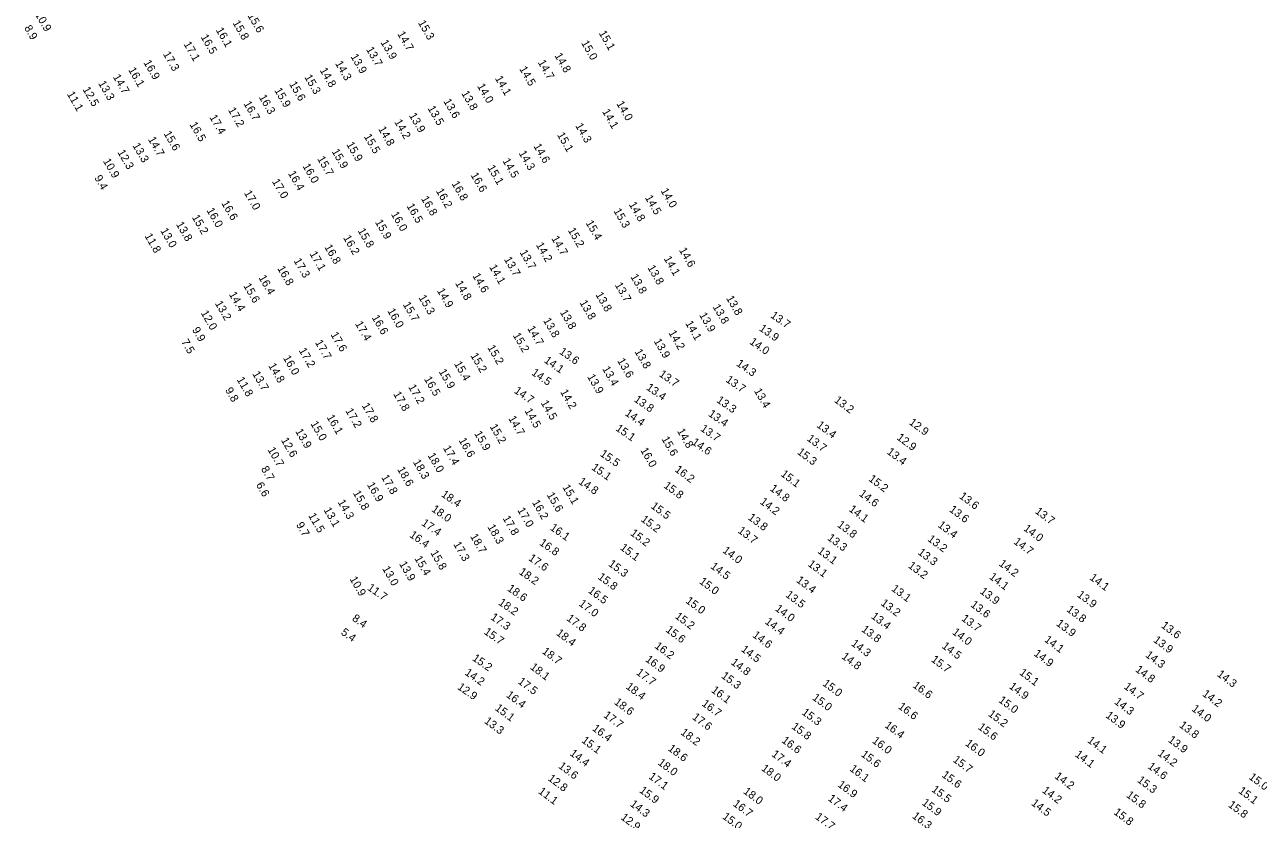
# Model space of a CAD drawing. Extents: x 1023796 to 1112670, y 656573 to 837340.
# Drawn here: x 1033441 to 1034211, y 786188 to 786685 of the extents above; entities that cross this region are included whole.
import ezdxf

# ---------------------------------------------------------------- set-up
doc = ezdxf.new("R2010")
doc.units = 0
doc.layers.add('V-TOPO-SOUN', color=7, linetype='Continuous')

msp = doc.modelspace()

# ---------------------------------------------------------------- texts
at = {"layer": 'V-TOPO-SOUN'}
for s, rotation, p in [('10.9 ', 300, (1033446.95, 786691.35)), ('15.6 ', 300, (1033579.73, 786690.59)), ('8.9', 300, (1033440.16, 786682.94)), ('16.1 ', 300, (1033559.92, 786681.55)), ('15.8 ', 300, (1033570.38, 786686.02)), ('15.3 ', 300, (1033686.21, 786686.14)), ('17.1 ', 300, (1033539.8, 786672.78)), ('16.5 ', 300, (1033550.46, 786677.23)), ('13.9 ', 300, (1033662.85, 786673.86)), ('14.7 ', 300, (1033673.3, 786679.16)), ('15.0 ', 300, (1033788.16, 786673.47)), ('15.1 ', 300, (1033799.16, 786679.63)), ('17.3 ', 300, (1033526.9, 786666.58)), ('13.9 ', 300, (1033644.07, 786665.02)), ('13.7 ', 300, (1033653.76, 786669.5)), ('14.8 ', 300, (1033771.52, 786665.61)), ('16.9 ', 300, (1033514.73, 786661.22)), ('14.3 ', 300, (1033634.45, 786660.7)), ('14.5 ', 300, (1033749.5, 786657.3)), ('14.7 ', 300, (1033761.1, 786661.33)), ('14.7 ', 300, (1033495.64, 786652.29)), ('16.1 ', 300, (1033505.21, 786656.66)), ('15.3 ', 300, (1033615.23, 786652.15)), ('14.8 ', 300, (1033624.84, 786656.44)), ('14.1 ', 300, (1033734.29, 786651.37)), ('12.5 ', 300, (1033476.7, 786644.49)), ('13.3 ', 300, (1033486.45, 786648.25)), ('15.9 ', 300, (1033596.48, 786643.87)), ('15.6 ', 300, (1033605.72, 786647.87)), ('13.8 ', 300, (1033713.32, 786642.01)), ('14.0 ', 300, (1033723.16, 786646.54)), ('11.1 ', 300, (1033466.91, 786641.58)), ('16.7 ', 300, (1033577.21, 786635.57)), ('16.3 ', 300, (1033586.8, 786639.63)), ('13.6 ', 300, (1033702.11, 786637.03)), ('14.0 ', 300, (1033810.15, 786635.58)), ('17.4 ', 300, (1033555.93, 786627.05)), ('17.2 ', 300, (1033567.54, 786631.62)), ('13.9 ', 300, (1033680.58, 786628.17)), ('13.5 ', 300, (1033692.21, 786632.66)), ('14.1 ', 300, (1033801.25, 786630.6)), ('16.5 ', 300, (1033543.53, 786622.52)), ('14.8 ', 300, (1033661.37, 786619.76)), ('14.2 ', 300, (1033671.42, 786624.15)), ('14.3 ', 300, (1033784.47, 786621.75)), ('14.7 ', 300, (1033517.55, 786613.27)), ('15.6 ', 300, (1033527.33, 786616.83)), ('15.5 ', 300, (1033652.38, 786615.04)), ('15.1 ', 300, (1033773.09, 786616.05)), ('12.3 ', 300, (1033498.47, 786605.16)), ('13.3 ', 300, (1033507.84, 786609.39)), ('15.9 ', 300, (1033632.32, 786605.7)), ('15.9 ', 300, (1033641.45, 786610.09)), ('14.3 ', 300, (1033749.12, 786604.64)), ('14.6 ', 300, (1033758.38, 786609.01)), ('10.9 ', 300, (1033489.44, 786599.7)), ('16.0 ', 300, (1033614.09, 786596.52)), ('15.7 ', 300, (1033623.26, 786601.11)), ('15.1 ', 300, (1033729.55, 786595.57)), ('14.5 ', 300, (1033739, 786599.81)), ('9.4', 300, (1033484.03, 786589.17)), ('16.4 ', 300, (1033605.03, 786591.92)), ('16.6 ', 300, (1033719.09, 786590.89)), ('17.0 ', 300, (1033594.99, 786586.93)), ('16.2 ', 300, (1033697.4, 786580.96)), ('16.8 ', 300, (1033707.21, 786585.56)), ('14.0 ', 300, (1033837.79, 786581.13)), ('16.6 ', 300, (1033563.39, 786573.31)), ('17.0 ', 300, (1033577.52, 786579.75)), ('16.8 ', 300, (1033688.11, 786576.19)), ('14.8 ', 300, (1033817.91, 786572.59)), ('14.5 ', 300, (1033827.98, 786576.79)), ('16.0 ', 300, (1033554.12, 786568.83)), ('16.0 ', 300, (1033669.35, 786566.45)), ('16.5 ', 300, (1033679.07, 786571.57)), ('15.3 ', 300, (1033808.37, 786568.52)), ('13.8 ', 300, (1033535.05, 786560.17)), ('15.2 ', 300, (1033544.98, 786564.53)), ('15.9 ', 300, (1033659.38, 786561.5)), ('15.4 ', 300, (1033790.95, 786561.02)), ('11.8 ', 300, (1033515.43, 786552.89)), ('13.0 ', 300, (1033525.26, 786556.18)), ('16.2 ', 300, (1033639.48, 786551.72)), ('15.8 ', 300, (1033648.54, 786556.15)), ('14.7 ', 300, (1033769.54, 786551.3)), ('15.2 ', 300, (1033779.82, 786556.41)), ('17.1 ', 300, (1033618.46, 786541.68)), ('16.8 ', 300, (1033627.76, 786545.94)), ('13.7 ', 300, (1033749.71, 786542.61)), ('14.2 ', 300, (1033759.88, 786547.24)), ('14.6 ', 300, (1033849.27, 786544.01)), ('17.3 ', 300, (1033608.52, 786537.38)), ('13.7 ', 300, (1033739.95, 786538.26)), ('14.1 ', 300, (1033839.74, 786538.68)), ('16.4 ', 300, (1033586.63, 786526.81)), ('16.8 ', 300, (1033598.31, 786532.58)), ('14.6 ', 300, (1033720.21, 786528.03)), ('14.1 ', 300, (1033730.67, 786533.42)), ('13.8 ', 300, (1033818.92, 786527.4)), ('13.8 ', 300, (1033829.57, 786533.04)), ('15.6 ', 300, (1033577.15, 786521.7)), ('14.9 ', 300, (1033698.05, 786518.64)), ('14.8 ', 300, (1033709.43, 786523.3)), ('13.7 ', 300, (1033809.16, 786522.23)), ('13.2 ', 300, (1033559.35, 786510.72)), ('14.4 ', 300, (1033568.11, 786516.37)), ('15.3 ', 300, (1033686.54, 786514.39)), ('13.8 ', 300, (1033787.14, 786511.17)), ('13.8 ', 300, (1033797.07, 786516.17)), ('13.8 ', 300, (1033878.7, 786513.94)), ('12.0 ', 300, (1033550.53, 786504.72)), ('16.0 ', 300, (1033667.09, 786506.01)), ('15.7 ', 300, (1033676.77, 786510.02)), ('13.8 ', 300, (1033774.88, 786505.16)), ('13.9 ', 300, (1033861.89, 786503.43)), ('13.8 ', 300, (1033870.29, 786508.56)), ('13.7 ', 325, (1033906.19, 786502.22)), ('17.4 ', 300, (1033646.91, 786498)), ('16.6 ', 300, (1033657.32, 786501.87)), ('13.8 ', 300, (1033764.39, 786500.03)), ('14.1 ', 300, (1033853.19, 786498.26)), ('13.9 ', 325, (1033899.09, 786494.09)), ('9.9', 300, (1033545.09, 786494.26)), ('17.6 ', 300, (1033631.62, 786491.21)), ('15.2 ', 300, (1033745.47, 786490.73)), ('14.7 ', 300, (1033754.5, 786495.07)), ('14.2 ', 300, (1033842.7, 786492.33)), ('7.5', 300, (1033538.31, 786486.68)), ('17.2 ', 300, (1033611.74, 786481.29)), ('17.7 ', 300, (1033621.89, 786486.27)), ('15.2 ', 300, (1033729.57, 786483.12)), ('13.6 ', 325, (1033774.21, 786479.6)), ('13.8 ', 300, (1033821.48, 786480.57)), ('13.9 ', 300, (1033833.5, 786487.11)), ('14.0 ', 325, (1033893.08, 786485.75)), ('16.0 ', 300, (1033601.9, 786476.61)), ('15.4 ', 300, (1033708.75, 786472.98)), ('15.2 ', 300, (1033719.01, 786478.1)), ('14.1 ', 325, (1033764.74, 786474.16)), ('13.6 ', 300, (1033810.71, 786474.83)), ('14.3 ', 325, (1033884.82, 786472.13)), ('13.7 ', 300, (1033582.72, 786466.69)), ('14.8 ', 300, (1033592.71, 786471.76)), ('15.9 ', 300, (1033699.16, 786468.08)), ('14.5 ', 325, (1033756.88, 786466.47)), ('13.9 ', 300, (1033791.95, 786464.87)), ('13.4 ', 300, (1033801.31, 786469.82)), ('13.7 ', 325, (1033836.55, 786465.52)), ('9.8', 300, (1033565.72, 786456.55)), ('11.8 ', 300, (1033572.98, 786463.12)), ('17.2 ', 300, (1033680.15, 786458.48)), ('16.5 ', 300, (1033689.98, 786463.47)), ('14.7 ', 325, (1033746.02, 786455.15)), ('13.4 ', 325, (1033828.57, 786457.15)), ('13.7 ', 325, (1033878.22, 786462.05)), ('17.8 ', 300, (1033670.77, 786454.04)), ('14.2 ', 300, (1033775.07, 786455.35)), ('13.8 ', 325, (1033820.9, 786449.73)), ('13.3 ', 325, (1033872.46, 786449.27)), ('13.4 ', 300, (1033896.12, 786456.03)), ('13.2 ', 323, (1033946, 786449.4)), ('17.2 ', 300, (1033640.87, 786443.56)), ('17.8 ', 300, (1033651.13, 786446.86)), ('14.5 ', 300, (1033752.79, 786443.53)), ('14.5 ', 300, (1033762.91, 786448.53)), ('14.4 ', 325, (1033815.28, 786441.08)), ('13.4 ', 325, (1033867.33, 786440.68)), ('15.0 ', 300, (1033619.03, 786435.52)), ('16.1 ', 300, (1033629.15, 786439.58)), ('15.2 ', 300, (1033731.04, 786433.7)), ('14.7 ', 300, (1033742.64, 786438.81)), ('13.4 ', 323, (1033935.02, 786433.77)), ('12.9 ', 323, (1033992.73, 786435.54)), ('13.9 ', 300, (1033609.55, 786430.77)), ('15.9 ', 300, (1033721.34, 786429.35)), ('15.1 ', 325, (1033809.41, 786431.64)), ('15.6 ', 300, (1033838.36, 786425.96)), ('14.8 ', 300, (1033848.04, 786430.92)), ('13.7 ', 325, (1033862.39, 786431.44)), ('13.7 ', 323, (1033928.95, 786425.35)), ('12.9 ', 323, (1033985.05, 786426.01)), ('10.7 ', 300, (1033592.24, 786419.24)), ('12.6 ', 300, (1033600.64, 786425.21)), ('17.4 ', 300, (1033701.85, 786420.33)), ('16.6 ', 300, (1033711.6, 786425.1)), ('16.0 ', 300, (1033825.12, 786418.94)), ('14.6 ', 325, (1033856.97, 786423)), ('15.3 ', 323, (1033922.83, 786416.97)), ('13.4 ', 323, (1033978.9, 786417.08)), ('18.3 ', 300, (1033683.06, 786411.56)), ('18.0 ', 300, (1033692.25, 786415.68)), ('15.5 ', 325, (1033799.67, 786415.69)), ('8.7', 300, (1033588.12, 786407.28)), ('18.6 ', 300, (1033673.2, 786407.02)), ('15.1 ', 325, (1033794.36, 786407.19)), ('16.2 ', 323, (1033846.42, 786406.03)), ('15.1 ', 323, (1033912.56, 786403.21)), ('6.6', 300, (1033585.01, 786397.28)), ('16.9 ', 300, (1033654.37, 786397.34)), ('17.8 ', 300, (1033663.26, 786402.03)), ('15.1 ', 300, (1033776.47, 786395.82)), ('14.8 ', 325, (1033786.21, 786398.35)), ('15.8 ', 323, (1033839.48, 786395.95)), ('14.8 ', 323, (1033905.84, 786394.13)), ('15.2 ', 323, (1033967.45, 786400.17)), ('15.8 ', 300, (1033645.55, 786392.18)), ('18.4 ', 325, (1033700.48, 786390.41)), ('15.6 ', 300, (1033766.67, 786391.02)), ('14.6 ', 323, (1033961.5, 786390.91)), ('13.6 ', 323, (1034024.12, 786389.33)), ('13.1 ', 300, (1033627.25, 786381.61)), ('14.3 ', 300, (1033636.05, 786386.49)), ('18.0 ', 325, (1033694.43, 786381.1)), ('17.0 ', 300, (1033748.27, 786381.48)), ('16.2 ', 300, (1033757.46, 786386.3)), ('15.5 ', 323, (1033831.43, 786383.18)), ('14.2 ', 323, (1033899.59, 786385.87)), ('14.1 ', 323, (1033955.13, 786381.23)), ('13.6 ', 323, (1034017.87, 786381)), ('13.7 ', 323, (1034071.44, 786379.93)), ('9.7', 300, (1033610.06, 786372.37)), ('11.5 ', 300, (1033617.66, 786378.08)), ('17.4 ', 325, (1033688.12, 786372.47)), ('17.8 ', 300, (1033739.09, 786376.41)), ('15.2 ', 323, (1033825.24, 786374.91)), ('13.8 ', 323, (1033892.13, 786376.01)), ('13.8 ', 323, (1033947.87, 786371.46)), ('13.4 ', 323, (1034010.71, 786371.34)), ('16.4 ', 325, (1033680.64, 786365.02)), ('18.7 ', 300, (1033718.79, 786365.11)), ('18.3 ', 300, (1033729.62, 786370.98)), ('16.1 ', 325, (1033768.44, 786369.52)), ('15.2 ', 323, (1033818.6, 786366.24)), ('13.7 ', 323, (1033885.78, 786367.79)), ('13.3 ', 323, (1033941.72, 786363.28)), ('14.0 ', 323, (1034064.25, 786369.21)), ('17.3 ', 300, (1033708.27, 786360.18)), ('16.8 ', 325, (1033761.79, 786360.07)), ('15.1 ', 323, (1033812.24, 786357.23)), ('14.0 ', 323, (1033876.24, 786355.44)), ('13.1 ', 323, (1033935.62, 786355.1)), ('13.2 ', 323, (1034004.34, 786362.61)), ('14.7 ', 323, (1034058.09, 786360.91)), ('15.4 ', 300, (1033684, 786351.28)), ('15.8 ', 300, (1033693.96, 786354.81)), ('17.6 ', 325, (1033755, 786350.48)), ('13.3 ', 323, (1033998.25, 786354.27)), ('13.0 ', 300, (1033663.88, 786344.89)), ('13.9 ', 300, (1033674.44, 786347.87)), ('18.2 ', 325, (1033749.01, 786341.92)), ('15.3 ', 323, (1033804.9, 786347.04)), ('14.5 ', 323, (1033868.7, 786345.56)), ('13.1 ', 323, (1033929.5, 786346.94)), ('13.2 ', 323, (1033992.16, 786345.96)), ('14.2 ', 323, (1034048.87, 786347.21)), ('10.9 ', 300, (1033643.51, 786338.43)), ('11.7 ', 325, (1033654.32, 786331.98)), ('15.8 ', 323, (1033798.32, 786338.9)), ('15.0 ', 323, (1033861.69, 786336.03)), ('13.4 ', 323, (1033922.3, 786336.86)), ('14.1 ', 323, (1034042.78, 786338.98)), ('14.1 ', 323, (1034105.55, 786338.48)), ('18.6 ', 325, (1033741.74, 786331.49)), ('16.5 ', 323, (1033792.23, 786330.32)), ('13.5 ', 323, (1033915.58, 786327.71)), ('13.1 ', 323, (1033981.73, 786331.55)), ('13.9 ', 323, (1034037.02, 786329.86)), ('13.9 ', 323, (1034097.71, 786327.76)), ('18.2 ', 325, (1033736.2, 786322.73)), ('17.0 ', 323, (1033786.44, 786322.16)), ('15.0 ', 323, (1033853.15, 786323.94)), ('14.0 ', 323, (1033909.06, 786319.1)), ('13.2 ', 323, (1033975.07, 786322.5)), ('13.6 ', 323, (1034031.19, 786321.53)), ('13.8 ', 323, (1034091.12, 786318.59)), ('8.4', 325, (1033644.78, 786312.84)), ('17.3 ', 325, (1033731.31, 786313.59)), ('17.8 ', 323, (1033778.75, 786313.02)), ('15.2 ', 323, (1033846.53, 786314.31)), ('14.4 ', 323, (1033902.72, 786310.93)), ('13.4 ', 323, (1033969.05, 786314.31)), ('13.7 ', 323, (1034025.48, 786312.88)), ('13.9 ', 323, (1034084.67, 786309.74)), ('5.4', 325, (1033637.84, 786304.12)), ('15.7 ', 325, (1033727.2, 786304.44)), ('18.4 ', 323, (1033772.28, 786303.83)), ('15.6 ', 323, (1033840.73, 786305.86)), ('14.6 ', 323, (1033894.92, 786302.56)), ('13.8 ', 323, (1033963, 786306.12)), ('14.0 ', 323, (1034019.7, 786304.38)), ('13.6 ', 323, (1034150.22, 786308.52)), ('16.2 ', 323, (1033833.78, 786295.75)), ('14.5 ', 323, (1033887.78, 786293.68)), ('14.3 ', 323, (1033956.56, 786297.29)), ('14.5 ', 323, (1034013.23, 786295.7)), ('14.1 ', 323, (1034077.28, 786299.7)), ('13.9 ', 323, (1034145.36, 786299.47)), ('15.2 ', 325, (1033719.88, 786287.94)), ('18.7 ', 323, (1033763.48, 786292.39)), ('16.9 ', 323, (1033828.03, 786287.39)), ('14.8 ', 323, (1033950.6, 786289.16)), ('15.7 ', 323, (1034006.57, 786287.24)), ('14.9 ', 323, (1034070.69, 786290.98)), ('14.3 ', 323, (1034140.36, 786290.13)), ('14.2 ', 325, (1033715.19, 786278.96)), ('18.1 ', 323, (1033756.02, 786282.56)), ('17.7 ', 323, (1033822.27, 786279.18)), ('14.8 ', 323, (1033881.43, 786285.53)), ('15.1 ', 323, (1034061.66, 786279.1)), ('14.8 ', 323, (1034134.1, 786280.99)), ('14.3 ', 323, (1034185.14, 786278.1)), ('17.5 ', 323, (1033748.39, 786273.55)), ('18.4 ', 323, (1033815.83, 786270.33)), ('15.3 ', 323, (1033875.45, 786277.06)), ('15.0 ', 323, (1033938.7, 786272.29)), ('16.6 ', 323, (1033995.01, 786271.14)), ('14.9 ', 323, (1034055.2, 786270.5)), ('14.7 ', 323, (1034126.97, 786270.33)), ('12.9 ', 325, (1033710.58, 786269.95)), ('16.4 ', 323, (1033741.03, 786265.11)), ('16.1 ', 323, (1033869.19, 786268.13)), ('15.0 ', 323, (1033932.32, 786263.41)), ('14.2 ', 323, (1034175.97, 786265.79)), ('15.1 ', 323, (1033734.08, 786256.9)), ('18.6 ', 323, (1033808.49, 786260.67)), ('16.7 ', 323, (1033863.25, 786259.72)), ('16.6 ', 323, (1033985.94, 786257.91)), ('15.0 ', 323, (1034048.65, 786261.85)), ('14.3 ', 323, (1034120.96, 786260.84)), ('14.0 ', 323, (1034169.27, 786256.47)), ('13.3 ', 323, (1033727.36, 786248.81)), ('17.7 ', 323, (1033801.9, 786252.46)), ('17.6 ', 323, (1033857.32, 786251.26)), ('15.3 ', 323, (1033925.71, 786254.22)), ('15.2 ', 323, (1034042.15, 786253.26)), ('13.9 ', 323, (1034115.54, 786252.32)), ('16.4 ', 323, (1033794.82, 786244.23)), ('18.2 ', 323, (1033850, 786241.73)), ('15.8 ', 323, (1033919.36, 786245.35)), ('16.4 ', 323, (1033977.52, 786246.15)), ('15.6 ', 323, (1034035.77, 786245.05)), ('13.8 ', 323, (1034161.56, 786246.2)), ('15.1 ', 323, (1033788.17, 786236.74)), ('16.6 ', 323, (1033913.15, 786236.71)), ('16.0 ', 323, (1033969.67, 786236.51)), ('16.0 ', 323, (1034027.88, 786234.82)), ('14.1 ', 323, (1034104.15, 786236.73)), ('13.9 ', 323, (1034154.57, 786237.04)), ('14.4 ', 323, (1033780.81, 786228.64)), ('18.6 ', 323, (1033842.12, 786231.67)), ('17.4 ', 323, (1033906.88, 786228.09)), ('15.6 ', 323, (1033962.74, 786228.02)), ('15.7 ', 323, (1034020.11, 786224.61)), ('14.1 ', 323, (1034096.4, 786227.94)), ('14.2 ', 323, (1034148.04, 786228.59)), ('13.6 ', 323, (1033773.71, 786220.69)), ('18.0 ', 323, (1033835.83, 786222.8)), ('18.0 ', 323, (1033900.46, 786219.29)), ('16.1 ', 323, (1033955.63, 786218.97)), ('14.6 ', 323, (1034141.84, 786220.5)), ('12.8 ', 323, (1033767.13, 786212.98)), ('17.1 ', 323, (1033830.09, 786214.11)), ('16.9 ', 323, (1033948.15, 786209.04)), ('15.6 ', 323, (1034013.23, 786215.15)), ('14.2 ', 323, (1034083.68, 786214.32)), ('15.3 ', 323, (1034135.31, 786211.91)), ('15.0 ', 323, (1034204.99, 786213.79)), ('11.1 ', 323, (1033761.13, 786204.87)), ('15.9 ', 323, (1033824.27, 786205.48)), ('18.0 ', 323, (1033889.19, 786204.89)), ('15.5 ', 323, (1034006.79, 786206.05)), ('14.2 ', 323, (1034075.87, 786205.48)), ('15.8 ', 323, (1034128.41, 786202.55)), ('15.1 ', 323, (1034198.48, 786205.18)), ('14.3 ', 323, (1033818.46, 786196.96)), ('16.7 ', 323, (1033882.73, 786197.06)), ('17.4 ', 323, (1033942.1, 786200.39)), ('15.9 ', 323, (1034000.72, 786197.73)), ('14.5 ', 323, (1034069.07, 786197.53)), ('15.8 ', 323, (1034192.09, 786196.42)), ('12.9 ', 323, (1033812.63, 786188.64)), ('15.0 ', 323, (1033876.12, 786189.08)), ('17.7 ', 323, (1033934.11, 786188.94)), ('16.3 ', 323, (1033994.66, 786189.46)), ('15.8 ', 323, (1034120.57, 786191.82))]:
    msp.add_text(s, height=5, rotation=rotation, dxfattribs=at).set_placement(p)

doc.saveas('drawing.dxf')
